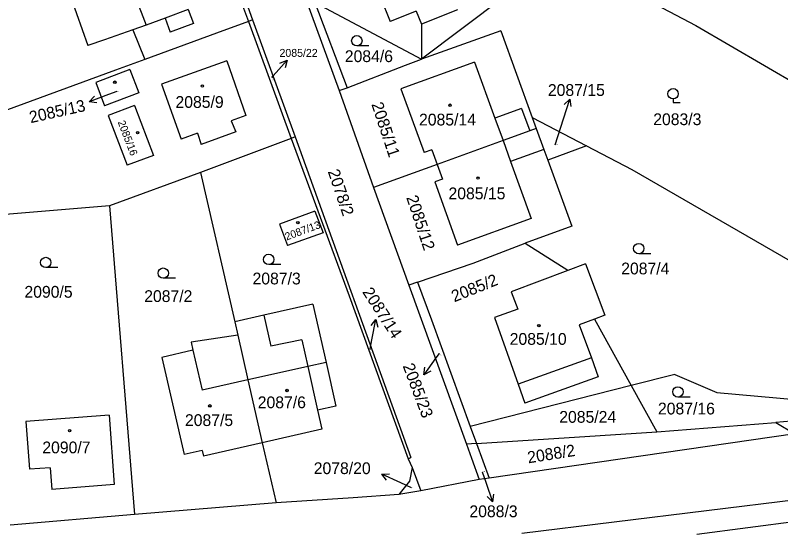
# Model space of a CAD drawing. Extents: x -593183 to -588034, y -1130415 to -1124994.
# Drawn here: x -590329.1 to -590218.7, y -1128396.6 to -1128322.5 of the extents above; entities that cross this region are included whole.
import ezdxf

# ---------------------------------------------------------------- set-up
doc = ezdxf.new("R2010")
doc.units = 0
for name, color, linetype in [('Vrstva 1', 7, 'Continuous'), ('Vrstva 16', 7, 'Continuous'), ('Vrstva 18', 7, 'Continuous'), ('Vrstva 19', 7, 'Continuous'), ('Vrstva 25', 7, 'Continuous'), ('Vrstva 4', 7, 'Continuous')]:
    doc.layers.add(name, color=color, linetype=linetype)

msp = doc.modelspace()

# ---------------------------------------------------------------- linework, layer by layer
at = {"layer": 'Vrstva 1'}
for p, q in [((-590291.74, -1128307.73), (-590282.35, -1128333.42)), ((-590278.66, -1128314.22), (-590275.01, -1128323.43)), ((-590250.4, -1128313.7), (-590270.5, -1128328.9)), ((-590250.4, -1128313.7), (-590230.9, -1128324.04)), ((-590321.57, -1128318.57), (-590318.61, -1128326.9)), ((-590296.41, -1128318.89), (-590294.85, -1128323.2)), ((-590297.03, -1128319.12), (-590295.46, -1128323.42)), ((-590285.88, -1128320.72), (-590270.5, -1128328.9)), ((-590285.88, -1128320.72), (-590281.23, -1128333)), ((-590271.23, -1128321.93), (-590275.01, -1128323.43)), ((-590271.23, -1128321.93), (-590270.48, -1128323.82)), ((-590294.85, -1128323.2), (-590295.46, -1128323.42)), ((-590294.85, -1128323.2), (-590288.73, -1128340.11)), ((-590295.46, -1128323.42), (-590300.07, -1128325.11)), ((-590295.46, -1128323.42), (-590289.27, -1128340.31)), ((-590270.48, -1128323.82), (-590270.5, -1128328.9)), ((-590230.9, -1128324.04), (-590195.95, -1128344.37)), ((-590312.13, -1128324.65), (-590316.23, -1128326.07)), ((-590312.13, -1128324.65), (-590310.41, -1128328.91)), ((-590300.07, -1128325.11), (-590310.41, -1128328.91)), ((-590259.04, -1128324.79), (-590270.5, -1128328.9)), ((-590259.04, -1128324.79), (-590254.5, -1128337.28)), ((-590316.23, -1128326.07), (-590318.61, -1128326.9)), ((-590310.41, -1128328.91), (-590314.64, -1128330.46)), ((-590272.77, -1128329.75), (-590270.5, -1128328.9)), ((-590298.59, -1128329.13), (-590308.01, -1128332.48)), ((-590298.59, -1128329.13), (-590295.83, -1128337.02)), ((-590281.23, -1128333), (-590272.77, -1128329.75)), ((-590262.82, -1128329.3), (-590273.45, -1128333.15)), ((-590262.82, -1128329.3), (-590259.89, -1128337.38)), ((-590314.64, -1128330.46), (-590352.2, -1128344.25)), ((-590312.55, -1128330.36), (-590317.49, -1128332.26)), ((-590312.55, -1128330.36), (-590311.26, -1128333.72)), ((-590317.49, -1128332.26), (-590316.2, -1128335.62)), ((-590308.01, -1128332.48), (-590305.15, -1128340.43)), ((-590282.35, -1128333.42), (-590281.23, -1128333)), ((-590273.45, -1128333.15), (-590270.11, -1128342.36)), ((-590311.26, -1128333.72), (-590316.2, -1128335.62)), ((-590282.35, -1128333.42), (-590277.43, -1128347.41)), ((-590311.88, -1128335.56), (-590315.68, -1128336.99)), ((-590311.88, -1128335.56), (-590309.16, -1128342.78)), ((-590256.04, -1128335.99), (-590259.89, -1128337.38)), ((-590256.04, -1128335.99), (-590254.86, -1128339.23)), ((-590315.68, -1128336.99), (-590312.95, -1128344.17)), ((-590295.83, -1128337.02), (-590297.93, -1128337.76)), ((-590297.93, -1128337.76), (-590297.27, -1128339.38)), ((-590254.5, -1128337.28), (-590253.92, -1128338.89)), ((-590254.5, -1128337.28), (-590246.66, -1128341.39)), ((-590302.81, -1128339.56), (-590305.15, -1128340.43)), ((-590302.81, -1128339.56), (-590302.29, -1128341.18)), ((-590297.27, -1128339.38), (-590302.29, -1128341.18)), ((-590254.86, -1128339.23), (-590258.72, -1128340.63)), ((-590253.92, -1128338.89), (-590254.86, -1128339.23)), ((-590253.92, -1128338.89), (-590252.83, -1128341.9)), ((-590289.27, -1128340.31), (-590302.36, -1128345.22)), ((-590288.73, -1128340.11), (-590289.27, -1128340.31)), ((-590289.27, -1128340.31), (-590280.91, -1128363.03)), ((-590288.73, -1128340.11), (-590272.03, -1128386.37)), ((-590258.72, -1128340.63), (-590268.21, -1128344.07)), ((-590268.98, -1128341.95), (-590270.11, -1128342.36)), ((-590268.98, -1128341.95), (-590268.21, -1128344.07)), ((-590252.83, -1128341.9), (-590257.63, -1128343.64)), ((-590252.83, -1128341.9), (-590252.27, -1128343.45)), ((-590246.66, -1128341.39), (-590252.27, -1128343.45)), ((-590246.66, -1128341.39), (-590240.14, -1128344.81)), ((-590309.16, -1128342.78), (-590312.95, -1128344.17)), ((-590268.21, -1128344.07), (-590277.43, -1128347.41)), ((-590268.21, -1128344.07), (-590267.45, -1128346.19)), ((-590257.63, -1128343.64), (-590254.64, -1128351.87)), ((-590252.27, -1128343.45), (-590248.81, -1128353)), ((-590302.36, -1128345.22), (-590315.49, -1128350.05)), ((-590302.36, -1128345.22), (-590297.42, -1128366.81)), ((-590240.14, -1128344.81), (-590207.56, -1128363.63)), ((-590267.45, -1128346.19), (-590268.58, -1128346.6)), ((-590268.58, -1128346.6), (-590265.27, -1128355.72)), ((-590277.43, -1128347.41), (-590272.32, -1128361.51)), ((-590315.49, -1128350.05), (-590333.49, -1128351.53)), ((-590315.49, -1128350.05), (-590311.87, -1128394.59)), ((-590285.85, -1128350.8), (-590290.96, -1128352.68)), ((-590285.85, -1128350.8), (-590284.69, -1128353.94)), ((-590254.64, -1128351.87), (-590265.27, -1128355.72)), ((-590290.96, -1128352.68), (-590289.8, -1128355.79)), ((-590248.81, -1128353), (-590255.52, -1128355.43)), ((-590284.69, -1128353.94), (-590289.8, -1128355.79)), ((-590263.01, -1128358.3), (-590255.52, -1128355.43)), ((-590255.52, -1128355.43), (-590249.39, -1128359.32)), ((-590271.05, -1128361.05), (-590263.01, -1128358.3)), ((-590246.81, -1128358.44), (-590249.35, -1128359.39)), ((-590246.81, -1128358.44), (-590244.04, -1128365.84)), ((-590249.35, -1128359.39), (-590257.53, -1128362.45)), ((-590249.39, -1128359.32), (-590249.35, -1128359.39)), ((-590271.05, -1128361.05), (-590272.32, -1128361.51)), ((-590272.32, -1128361.51), (-590264, -1128384.46)), ((-590271.05, -1128361.05), (-590269.02, -1128366.5)), ((-590280.91, -1128363.03), (-590272.4, -1128386.58)), ((-590257.53, -1128362.45), (-590256.6, -1128364.94)), ((-590286.15, -1128364.23), (-590293.24, -1128365.85)), ((-590286.15, -1128364.23), (-590284.24, -1128372.67)), ((-590256.6, -1128364.94), (-590259.93, -1128366.18)), ((-590293.24, -1128365.85), (-590297.42, -1128366.81)), ((-590259.93, -1128366.18), (-590256.54, -1128375.79)), ((-590245.51, -1128366.39), (-590247.74, -1128367.22)), ((-590244.04, -1128365.84), (-590245.51, -1128366.39)), ((-590245.51, -1128366.39), (-590240.23, -1128375.99)), ((-590297.42, -1128366.81), (-590296.99, -1128368.71)), ((-590269.02, -1128366.5), (-590263.45, -1128381.89)), ((-590247.74, -1128367.22), (-590245.95, -1128372)), ((-590296.99, -1128368.71), (-590303.72, -1128369.71)), ((-590303.72, -1128369.71), (-590303.45, -1128370.89)), ((-590296.99, -1128368.71), (-590295.52, -1128375.15)), ((-590303.45, -1128370.89), (-590307.95, -1128371.93)), ((-590307.95, -1128371.93), (-590304.74, -1128385.92)), ((-590245.95, -1128372), (-590245, -1128374.75)), ((-590284.24, -1128372.67), (-590282.82, -1128378.95)), ((-590295.52, -1128375.15), (-590293.45, -1128384.26)), ((-590245, -1128374.75), (-590255.56, -1128378.53)), ((-590233.91, -1128374.39), (-590240.23, -1128375.99)), ((-590233.91, -1128374.39), (-590227.88, -1128377.01)), ((-590240.23, -1128375.99), (-590263.45, -1128381.89)), ((-590256.54, -1128375.79), (-590255.56, -1128378.53)), ((-590240.23, -1128375.99), (-590236.52, -1128382.67)), ((-590227.88, -1128377.01), (-590202.9, -1128379.18)), ((-590282.82, -1128378.95), (-590285.47, -1128379.55)), ((-590285.47, -1128379.55), (-590284.85, -1128382.3)), ((-590194.04, -1128379.11), (-590219.37, -1128381.33)), ((-590315.54, -1128380.26), (-590327.57, -1128381.19)), ((-590315.54, -1128380.26), (-590314.82, -1128390.26)), ((-590327.57, -1128381.19), (-590327.04, -1128388.08)), ((-590263.45, -1128381.89), (-590262.56, -1128384.36)), ((-590236.52, -1128382.67), (-590219.37, -1128381.33)), ((-590219.37, -1128381.33), (-590216.63, -1128382.97)), ((-590284.85, -1128382.3), (-590293.45, -1128384.26)), ((-590262.56, -1128384.36), (-590236.52, -1128382.67)), ((-590216.63, -1128382.97), (-590260.73, -1128389.36)), ((-590293.45, -1128384.26), (-590301.95, -1128386.2)), ((-590293.45, -1128384.26), (-590291.44, -1128392.91)), ((-590262.56, -1128384.36), (-590264, -1128384.46)), ((-590264, -1128384.46), (-590263.28, -1128386.45)), ((-590262.56, -1128384.36), (-590260.73, -1128389.36)), ((-590302.14, -1128385.35), (-590304.74, -1128385.92)), ((-590302.14, -1128385.35), (-590301.95, -1128386.2)), ((-590272.4, -1128386.58), (-590272.03, -1128386.37)), ((-590272.4, -1128386.58), (-590271.84, -1128387.83)), ((-590263.28, -1128386.45), (-590262.15, -1128389.57)), ((-590324.04, -1128387.85), (-590327.04, -1128388.08)), ((-590324.04, -1128387.85), (-590323.8, -1128390.99)), ((-590271.84, -1128387.83), (-590272.22, -1128389.81)), ((-590271.84, -1128387.83), (-590270.57, -1128391.2)), ((-590262.15, -1128389.57), (-590270.57, -1128391.2)), ((-590260.73, -1128389.36), (-590262.15, -1128389.57)), ((-590314.82, -1128390.26), (-590323.8, -1128390.99)), ((-590272.22, -1128389.81), (-590273.75, -1128391.73)), ((-590273.75, -1128391.73), (-590280.33, -1128392.2)), ((-590270.57, -1128391.2), (-590273.75, -1128391.73)), ((-590291.44, -1128392.91), (-590311.87, -1128394.59)), ((-590280.33, -1128392.2), (-590291.44, -1128392.91)), ((-590215.7, -1128392.37), (-590255.99, -1128397.33)), ((-590311.87, -1128394.59), (-590329.82, -1128396.13)), ((-590207.57, -1128394.46), (-590230.76, -1128397.47))]:
    msp.add_line(p, q, dxfattribs=at)
at = {"layer": 'Vrstva 16'}
for p, q in [((-590292.07, -1128331.52), (-590291.86, -1128331.28)), ((-590314.45, -1128333.55), (-590315.63, -1128333.99)), ((-590251.18, -1128341.23), (-590250, -1128337.49)), ((-590277.91, -1128370.73), (-590277.65, -1128369.4)), ((-590267.95, -1128371.36), (-590268.41, -1128372.01)), ((-590261.73, -1128388.45), (-590261.21, -1128389.93)), ((-590271.94, -1128390.73), (-590273.48, -1128390.02))]:
    msp.add_line(p, q, dxfattribs=at)
at = {"layer": 'Vrstva 25'}
for p, q in [((-590278.06, -1128326.97), (-590279.81, -1128326.97)), ((-590291.86, -1128331.28), (-590289.87, -1128329.03)), ((-590315.63, -1128333.99), (-590318.44, -1128335.04)), ((-590250, -1128337.49), (-590249.1, -1128334.63)), ((-590234.19, -1128334.61), (-590234.19, -1128335.11)), ((-590234.19, -1128335.11), (-590233.17, -1128335.11)), ((-590237.39, -1128356.97), (-590239.14, -1128356.97)), ((-590290.78, -1128358.53), (-590292.53, -1128358.53)), ((-590322.95, -1128358.97), (-590324.7, -1128358.97)), ((-590305.99, -1128360.51), (-590307.74, -1128360.51)), ((-590277.65, -1128369.4), (-590277.06, -1128366.46)), ((-590268.41, -1128372.01), (-590270.15, -1128374.46)), ((-590231.73, -1128377.66), (-590233.48, -1128377.66)), ((-590273.48, -1128390.02), (-590276.21, -1128388.77)), ((-590261.21, -1128389.93), (-590260.22, -1128392.76))]:
    msp.add_line(p, q, dxfattribs=at)
for points in [[(-590290.91, -1128329.45), (-590289.87, -1128329.03), (-590290.16, -1128330.11)], [(-590317.33, -1128335.16), (-590318.44, -1128335.04), (-590317.68, -1128334.22)], [(-590249.88, -1128335.43), (-590249.1, -1128334.63), (-590248.92, -1128335.73)], [(-590277.75, -1128367.34), (-590277.06, -1128366.46), (-590276.77, -1128367.54)], [(-590269.16, -1128373.93), (-590270.15, -1128374.46), (-590269.98, -1128373.35)], [(-590275.51, -1128389.64), (-590276.21, -1128388.77), (-590275.09, -1128388.73)], [(-590260.08, -1128391.65), (-590260.22, -1128392.76), (-590261.02, -1128391.98)]]:
    msp.add_lwpolyline(points, dxfattribs=at)
for centre, radius in [((-590279.81, -1128326.22), 0.75), ((-590314.73, -1128332.2), 0.175), ((-590314.73, -1128332.2), 0.15), ((-590302.1, -1128332.75), 0.175), ((-590302.1, -1128332.75), 0.15), ((-590234.19, -1128333.86), 0.75), ((-590266.36, -1128335.52), 0.175), ((-590266.36, -1128335.52), 0.15), ((-590311.44, -1128339.47), 0.175), ((-590311.44, -1128339.47), 0.15), ((-590262.33, -1128346.04), 0.175), ((-590262.33, -1128346.04), 0.15), ((-590288.32, -1128352.48), 0.175), ((-590288.32, -1128352.48), 0.15), ((-590239.14, -1128356.22), 0.75), ((-590324.7, -1128358.22), 0.75), ((-590292.53, -1128357.78), 0.75), ((-590307.74, -1128359.76), 0.75), ((-590253.55, -1128367.35), 0.175), ((-590253.55, -1128367.35), 0.15), ((-590233.48, -1128376.91), 0.75), ((-590289.88, -1128376.7), 0.175), ((-590289.88, -1128376.7), 0.15), ((-590301.02, -1128378.92), 0.175), ((-590301.02, -1128378.92), 0.15), ((-590321.26, -1128382.5), 0.175), ((-590321.26, -1128382.5), 0.15)]:
    msp.add_circle(centre, radius, dxfattribs=at)
at = {"layer": 'Vrstva 4'}
for p, q in [((-590312.63, -1128317.53), (-590310.22, -1128323.99)), ((-590304.14, -1128321.72), (-590307.46, -1128322.96)), ((-590304.14, -1128321.72), (-590303.39, -1128323.72)), ((-590265.29, -1128321.75), (-590270.48, -1128323.82)), ((-590307.46, -1128322.96), (-590310.22, -1128323.99)), ((-590307.46, -1128322.96), (-590306.72, -1128324.99)), ((-590310.22, -1128323.99), (-590312.13, -1128324.65)), ((-590303.39, -1128323.72), (-590306.72, -1128324.99)), ((-590259.89, -1128337.38), (-590258.72, -1128340.63)), ((-590258.72, -1128340.63), (-590257.63, -1128343.64)), ((-590293.24, -1128365.85), (-590292.22, -1128370.32)), ((-590287.73, -1128369.38), (-590292.22, -1128370.32)), ((-590287.73, -1128369.38), (-590286.88, -1128373.25)), ((-590303.45, -1128370.89), (-590302.13, -1128376.67)), ((-590245.95, -1128372), (-590256.54, -1128375.79)), ((-590284.24, -1128372.67), (-590286.88, -1128373.25)), ((-590290.54, -1128374.05), (-590295.52, -1128375.15)), ((-590286.88, -1128373.25), (-590290.54, -1128374.05)), ((-590286.88, -1128373.25), (-590285.47, -1128379.55)), ((-590295.52, -1128375.15), (-590302.13, -1128376.67))]:
    msp.add_line(p, q, dxfattribs=at)

# ---------------------------------------------------------------- texts
at = {"layer": 'Vrstva 16'}
for s, height, p in [('2085/22', 1.14, (-590290.97, -1128328.54)), ('2087/15', 1.7, (-590252.25, -1128334.18)), ('2078/20', 1.7, (-590286.03, -1128388.77)), ('2088/3', 1.7, (-590263.57, -1128394.99))]:
    msp.add_text(s, height=height, dxfattribs=at).set_placement(p)
for s, rotation, p in [('2085/13', 12.5336, (-590326.87, -1128338.12)), ('2087/14', 302.8894, (-590279.08, -1128362.48)), ('2085/23', 290.6261, (-590273.22, -1128373.14))]:
    msp.add_text(s, height=1.7, rotation=rotation, dxfattribs=at).set_placement(p)
at = {"layer": 'Vrstva 18'}
for s, height, p in [('2084/6', 1.7, (-590281.55, -1128329.3)), ('2083/3', 1.7, (-590237.05, -1128338.4)), ('2087/15', 0.1, (-590251.18, -1128341.23)), ('2087/4', 1.7, (-590241.67, -1128359.94)), ('2087/3', 1.7, (-590294.86, -1128361.39)), ('2090/5', 1.7, (-590327.77, -1128363.31)), ('2087/2', 1.7, (-590310.49, -1128363.93)), ('2087/16', 1.7, (-590236.37, -1128380.16)), ('2085/24', 1.7, (-590250.61, -1128381.36)), ('2088/3', 0.1, (-590261.73, -1128388.45)), ('2078/20', 0.1, (-590271.94, -1128390.73))]:
    msp.add_text(s, height=height, dxfattribs=at).set_placement(p)
for s, height, rotation, p in [('2085/22', 0.1, 278.915, (-590292.02, -1128331.52)), ('2085/11', 1.7, 288.3254, (-590277.73, -1128335.38)), ('2078/2', 1.7, 288.7117, (-590284.02, -1128345.09)), ('2085/12', 1.7, 288.435, (-590272.7, -1128348.84)), ('2085/2', 1.7, 21.8823, (-590265.76, -1128363.98)), ('2087/14', 0.1, 287.5256, (-590277.92, -1128370.71)), ('2085/23', 0.1, 312.0391, (-590267.96, -1128371.36)), ('2088/2', 1.7, 8.9548, (-590255.07, -1128387.22))]:
    msp.add_text(s, height=height, rotation=rotation, dxfattribs=at).set_placement(p)
at = {"layer": 'Vrstva 19'}
for s, height, p in [('2085/13', 0.1, (-590314.7, -1128333.55)), ('2085/9', 1.7, (-590305.98, -1128335.91)), ('2085/14', 1.7, (-590270.84, -1128338.45)), ('2085/15', 1.7, (-590266.59, -1128349.1)), ('2085/10', 1.7, (-590257.76, -1128370.11)), ('2087/6', 1.7, (-590294.11, -1128379.26)), ('2087/5', 1.7, (-590304.61, -1128381.83)), ('2090/7', 1.7, (-590325.19, -1128385.77))]:
    msp.add_text(s, height=height, dxfattribs=at).set_placement(p)
for s, rotation, p in [('2085/16', 291.0032, (-590314.33, -1128337.96)), ('2087/13', 20.1706, (-590289.94, -1128355.05))]:
    msp.add_text(s, height=1.1, rotation=rotation, dxfattribs=at).set_placement(p)

doc.saveas('drawing.dxf')
